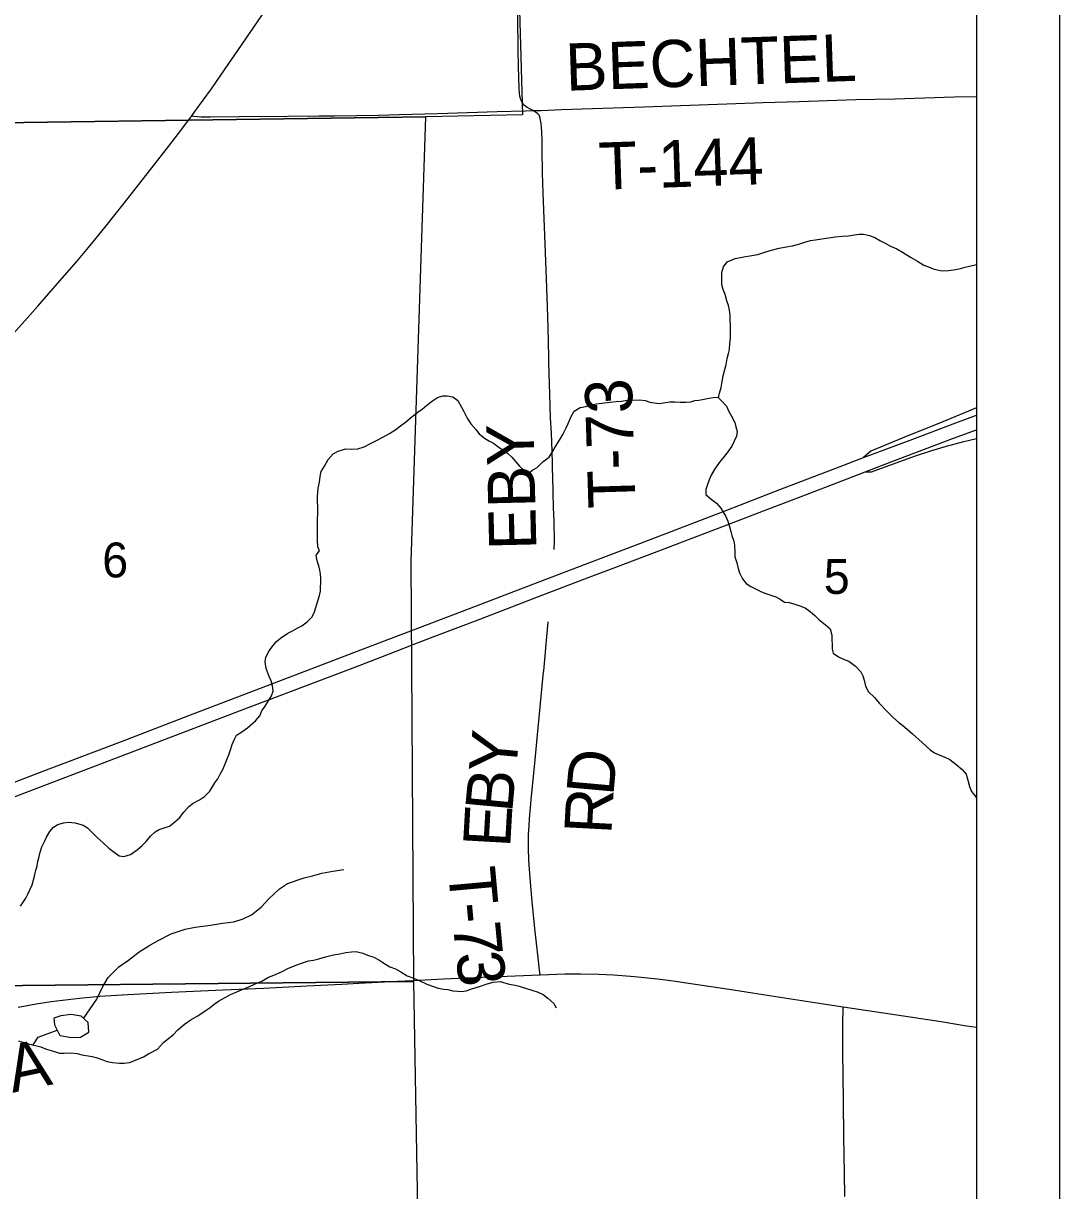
# Model space of a CAD drawing. Extents: x 0 to 34, y 0 to 22.
# Drawn here: x 23.511 to 24.758, y 13.381 to 14.786 of the extents above; entities that cross this region are included whole.
import ezdxf

# ---------------------------------------------------------------- set-up
doc = ezdxf.new("R2010")
doc.units = 0
for name, color, linetype in [('GM_X_County_Road', 7, 'Continuous'), ('GM_X_County_Road_Text', 7, 'Continuous'), ('GM_X_Interchange_Ramps', 7, 'Continuous'), ('GM_X_Minor_Lake', 7, 'Continuous'), ('GM_X_Minor_River', 7, 'Continuous'), ('GM_X_Section', 7, 'Continuous'), ('GM_X_Section_Text', 7, 'Continuous'), ('GM_X_Township_Road', 7, 'Continuous'), ('GM_X_Township_Road_Text', 7, 'Continuous'), ('GM_X_US_Route', 7, 'Continuous'), ('SH_Data', 7, 'Continuous')]:
    doc.layers.add(name, color=color, linetype=linetype)

msp = doc.modelspace()

# ---------------------------------------------------------------- linework, layer by layer
at = {"layer": 'GM_X_County_Road'}
for points in [[(23.7137, 14.6746), (23.7174, 14.6797), (23.7371, 14.707), (23.7583, 14.7376), (23.7688, 14.753), (23.8073, 14.8094), (23.8446, 14.863), (23.8991, 14.9423), (23.9274, 14.9832), (23.9577, 15.0265), (23.9862, 15.0672), (24.0038, 15.0927), (24.0228, 15.1207), (24.032, 15.1334), (24.0397, 15.1431), (24.048, 15.1525), (24.0588, 15.1636), (24.0811, 15.1853), (24.0844, 15.1888), (24.0865, 15.1906), (24.0881, 15.1915), (24.0913, 15.1932), (24.095, 15.1946)], [(23.4831, 14.3943), (23.5283, 14.4456), (23.5549, 14.4759), (23.5753, 14.4993), (23.5894, 14.5159), (23.609, 14.5399), (23.632, 14.5693), (23.6628, 14.6083), (23.6857, 14.6377), (23.6975, 14.6532), (23.7101, 14.6697), (23.7137, 14.6746)], [(24.1326, 13.6407), (24.1626, 13.6417), (24.1812, 13.6418), (24.2029, 13.6414), (24.2216, 13.6405), (24.2463, 13.6386), (24.2741, 13.6357), (24.2868, 13.6343), (24.2986, 13.6326), (24.3113, 13.6306), (24.3603, 13.6234), (24.4217, 13.6139), (24.4739, 13.6059), (24.4973, 13.6023)], [(23.5047, 13.6018), (23.5261, 13.6057), (23.5445, 13.6084), (23.5783, 13.6126), (23.6029, 13.6149), (23.6366, 13.6171), (23.689, 13.6196), (23.7508, 13.6225), (23.8003, 13.6248), (23.8519, 13.6275), (23.894, 13.6296), (23.9146, 13.6306), (23.9301, 13.6314), (23.9611, 13.6331), (23.9794, 13.634), (24.0163, 13.636), (24.034, 13.6367), (24.1223, 13.6404), (24.1326, 13.6407)], [(24.4973, 13.6023), (24.5538, 13.5937), (24.6152, 13.5843), (24.6459, 13.5794), (24.6579, 13.5776)]]:
    msp.add_lwpolyline(points, dxfattribs=at)
at = {"layer": 'GM_X_Interchange_Ramps'}
for points in [[(24.6579, 14.3233), (24.6577, 14.3232), (24.6175, 14.3064), (24.5684, 14.2864), (24.5305, 14.2708), (24.5219, 14.2631)], [(24.5239, 14.246), (24.5313, 14.2459), (24.5834, 14.2647), (24.6039, 14.2716), (24.6217, 14.277), (24.6427, 14.2826), (24.6578, 14.2862), (24.6579, 14.2862)]]:
    msp.add_lwpolyline(points, dxfattribs=at)
at = {"layer": 'GM_X_Minor_Lake'}
for points in [[(23.5548, 13.5676), (23.5688, 13.5651), (23.5798, 13.5655), (23.5896, 13.5717), (23.5888, 13.5831), (23.5804, 13.591), (23.5686, 13.5928), (23.5561, 13.5912), (23.5474, 13.5884), (23.5482, 13.5805)], [(23.5482, 13.5805), (23.5548, 13.5676)]]:
    msp.add_lwpolyline(points, dxfattribs=at)
at = {"layer": 'GM_X_Minor_River'}
for points in [[(24.3473, 14.3351), (24.3484, 14.3408), (24.3506, 14.3477), (24.3517, 14.3549), (24.3528, 14.3614), (24.3565, 14.3751), (24.3579, 14.3823), (24.3594, 14.3884), (24.3605, 14.3934), (24.3612, 14.401), (24.3619, 14.4067), (24.3618, 14.4219), (24.3613, 14.4291), (24.3613, 14.4344), (24.3605, 14.4405), (24.3593, 14.4462), (24.3573, 14.4519), (24.3554, 14.4595), (24.353, 14.4656), (24.3515, 14.4712), (24.3513, 14.4861), (24.3532, 14.4929), (24.3577, 14.4987), (24.3675, 14.5026), (24.374, 14.5041), (24.3797, 14.5053), (24.385, 14.5061), (24.3949, 14.5077), (24.4006, 14.5097), (24.4097, 14.5124), (24.4203, 14.5152), (24.4313, 14.5172), (24.4366, 14.518), (24.4454, 14.5203), (24.4514, 14.5226), (24.4582, 14.5246), (24.4643, 14.5254), (24.4719, 14.5266), (24.4803, 14.5278), (24.4879, 14.529), (24.4962, 14.5295), (24.5038, 14.5299), (24.511, 14.5311), (24.5167, 14.5319), (24.5217, 14.532), (24.5289, 14.5305), (24.5354, 14.5279), (24.5423, 14.5241), (24.548, 14.5211), (24.5545, 14.5178), (24.5621, 14.5144), (24.5686, 14.5103), (24.5786, 14.5043), (24.587, 14.4994), (24.5946, 14.4949), (24.6, 14.4927), (24.6057, 14.4904), (24.6106, 14.489), (24.6164, 14.4879), (24.624, 14.4883), (24.6331, 14.4895), (24.6384, 14.4907), (24.6441, 14.4923), (24.6494, 14.4935), (24.6579, 14.4957)], [(23.8522, 14.0653), (23.8583, 14.0714), (23.8613, 14.0775), (23.8642, 14.0867), (23.8657, 14.092), (23.8672, 14.0973), (23.8683, 14.1023), (23.8686, 14.1072), (23.8689, 14.1125), (23.8689, 14.1179), (23.8685, 14.1228), (23.8677, 14.1277), (23.8665, 14.1327), (23.8645, 14.1391), (23.8633, 14.1456), (23.8671, 14.1509), (23.8652, 14.1559), (23.8647, 14.1642), (23.865, 14.1707), (23.865, 14.1794), (23.8649, 14.1867), (23.8652, 14.1977), (23.8651, 14.2038), (23.8647, 14.211), (23.865, 14.2159), (23.8657, 14.2262), (23.8672, 14.2334), (23.8682, 14.2403), (23.8693, 14.2464), (23.8731, 14.2529), (23.8776, 14.2609), (23.8836, 14.2678), (23.8897, 14.2709), (23.8988, 14.2736), (23.9056, 14.2733), (23.9132, 14.2737), (23.9208, 14.2761), (23.9287, 14.2803), (23.9359, 14.2838), (23.9435, 14.2877), (23.9515, 14.2923), (23.959, 14.2969), (23.9647, 14.3015), (23.9707, 14.3058), (23.9787, 14.3127), (23.9855, 14.3177), (23.9908, 14.3215), (23.9964, 14.3261), (24.0032, 14.3315), (24.0093, 14.3354), (24.0157, 14.3373), (24.0207, 14.3374), (24.0275, 14.3363), (24.0336, 14.3318), (24.0383, 14.3238), (24.041, 14.3185), (24.0448, 14.3106), (24.0495, 14.3038), (24.0552, 14.297), (24.0594, 14.2917), (24.0656, 14.2864), (24.0717, 14.283), (24.0767, 14.2804), (24.082, 14.2766), (24.0881, 14.2721), (24.0935, 14.2684), (24.0985, 14.2635), (24.1035, 14.2582), (24.1081, 14.2529), (24.1134, 14.2476), (24.1192, 14.2443), (24.1241, 14.2485), (24.129, 14.2512), (24.1365, 14.2585), (24.1437, 14.2638), (24.1467, 14.2688), (24.152, 14.2776), (24.1572, 14.286), (24.1602, 14.291), (24.1639, 14.299), (24.1666, 14.3043), (24.1699, 14.3127), (24.1737, 14.3192), (24.1809, 14.3235), (24.1877, 14.3247), (24.1945, 14.3266), (24.2006, 14.3278), (24.2101, 14.329), (24.2165, 14.3298), (24.2241, 14.3307), (24.2306, 14.3311), (24.2355, 14.3319), (24.2435, 14.3323), (24.2523, 14.3328), (24.2591, 14.3317), (24.2648, 14.3299), (24.2759, 14.3284), (24.2835, 14.3296), (24.2888, 14.3301), (24.2949, 14.3301), (24.3013, 14.3298)], [(24.3013, 14.3298), (24.3082, 14.3298), (24.3139, 14.3303), (24.3188, 14.3318), (24.3237, 14.3322), (24.3302, 14.3334), (24.3359, 14.3346), (24.3408, 14.3354), (24.3465, 14.3358), (24.3515, 14.3309), (24.3569, 14.3249), (24.36, 14.3188), (24.3631, 14.3132), (24.3669, 14.3052), (24.3681, 14.3003), (24.3697, 14.2946), (24.369, 14.2889), (24.3664, 14.2828), (24.3634, 14.277), (24.3574, 14.2686), (24.3525, 14.2625), (24.3487, 14.2575), (24.3431, 14.2495), (24.3386, 14.2422), (24.336, 14.2365), (24.3337, 14.2297), (24.3323, 14.2247), (24.3323, 14.2186), (24.3384, 14.213), (24.3449, 14.2085), (24.3503, 14.2024), (24.353, 14.1975), (24.3561, 14.1922), (24.3588, 14.1865), (24.3604, 14.1816), (24.3623, 14.1744), (24.3635, 14.1694), (24.3659, 14.1626), (24.3667, 14.1577), (24.3671, 14.1489), (24.3672, 14.1436), (24.3695, 14.1364), (24.3711, 14.1296), (24.3727, 14.1246), (24.3761, 14.1174), (24.3807, 14.1118), (24.3861, 14.108), (24.3926, 14.1047), (24.3983, 14.102), (24.4033, 14.1002), (24.4105, 14.0976), (24.4162, 14.0957), (24.4216, 14.0927), (24.4269, 14.0893), (24.4323, 14.0886), (24.4391, 14.0868), (24.4452, 14.0849), (24.4517, 14.0823), (24.4578, 14.0778), (24.4632, 14.0733), (24.4682, 14.0684), (24.4762, 14.062), (24.4816, 14.0571), (24.4839, 14.0495), (24.4841, 14.0328), (24.4853, 14.0278), (24.4918, 14.0233), (24.4979, 14.0207), (24.5044, 14.0181), (24.5124, 14.0121), (24.5185, 14.0053), (24.5209, 14.0004), (24.5228, 13.9951), (24.5244, 13.9882), (24.5279, 13.9814), (24.5352, 13.9743), (24.5409, 13.9678), (24.5509, 13.9573), (24.5574, 13.9505), (24.5643, 13.9445), (24.5693, 13.9407), (24.5743, 13.9365), (24.5808, 13.9309), (24.5923, 13.9203), (24.6022, 13.9113), (24.6072, 13.9079), (24.6137, 13.9049), (24.619, 13.9031), (24.6259, 13.8997), (24.6328, 13.8944), (24.6404, 13.8877), (24.6454, 13.882), (24.6474, 13.8748), (24.6494, 13.8672), (24.6517, 13.8615), (24.6559, 13.8566), (24.6579, 13.8534)], [(23.5076, 13.7233), (23.514, 13.7328), (23.5162, 13.7378), (23.5192, 13.7439), (23.5215, 13.7489), (23.5244, 13.7595), (23.5255, 13.7652), (23.5273, 13.7717), (23.5281, 13.777), (23.5299, 13.7831), (23.531, 13.7881), (23.5332, 13.7946), (23.5362, 13.8011), (23.5388, 13.8064), (23.5426, 13.8133), (23.5471, 13.8183), (23.5524, 13.8214), (23.5592, 13.8237), (23.5653, 13.8245), (23.5733, 13.8234), (23.5828, 13.8208), (23.5882, 13.8175), (23.5939, 13.8114), (23.5997, 13.8061), (23.607, 13.7994), (23.6139, 13.793), (23.62, 13.7881), (23.6261, 13.7839), (23.6318, 13.7832), (23.6398, 13.7856), (23.6477, 13.7913), (23.6538, 13.7963), (23.6587, 13.8013), (23.6639, 13.8074), (23.6696, 13.8128), (23.6745, 13.8155), (23.6802, 13.8175), (23.6866, 13.8194), (23.6931, 13.8248), (23.6987, 13.8298), (23.704, 13.8363), (23.71, 13.8432), (23.7153, 13.8474), (23.7229, 13.8513), (23.7289, 13.8551), (23.7353, 13.8616), (23.7413, 13.8716), (23.7447, 13.8765), (23.7477, 13.8823), (23.7511, 13.8876), (23.7529, 13.8926), (23.7563, 13.9006), (23.7582, 13.9055), (23.76, 13.9116), (23.7622, 13.9177), (23.7648, 13.9242), (23.7675, 13.9292), (23.7724, 13.9323), (23.7807, 13.9381), (23.7901, 13.9465), (23.7954, 13.9522), (23.798, 13.9583), (23.8018, 13.9641), (23.8059, 13.9706), (23.8093, 13.9763), (23.8115, 13.982), (23.8107, 13.9885), (23.8091, 13.9946), (23.8068, 13.9999), (23.8029, 14.0093), (23.8017, 14.0173), (23.8028, 14.023), (23.8065, 14.0307), (23.811, 14.0368), (23.8156, 14.0418), (23.8205, 14.046), (23.8292, 14.0518), (23.8348, 14.0545), (23.8405, 14.0579), (23.8458, 14.0606), (23.8522, 14.0653)], [(23.5833, 13.5883), (23.5992, 13.6112), (23.6067, 13.6265), (23.613, 13.6376), (23.6258, 13.6502), (23.6372, 13.6582), (23.6504, 13.6682), (23.6617, 13.6755), (23.6723, 13.6817), (23.6889, 13.6902), (23.7055, 13.6956), (23.7176, 13.698), (23.7362, 13.7004), (23.7506, 13.7028), (23.7642, 13.7044), (23.7752, 13.7079), (23.7854, 13.713), (23.7971, 13.7222), (23.8065, 13.7325), (23.819, 13.744), (23.8288, 13.7505), (23.8488, 13.7575), (23.8587, 13.7599), (23.87, 13.763), (23.8833, 13.7654), (23.8965, 13.7674)], [(23.5052, 13.5613), (23.5128, 13.559), (23.5219, 13.5564), (23.5269, 13.5554), (23.5319, 13.5539), (23.5376, 13.5516), (23.5429, 13.5498), (23.5483, 13.5483), (23.5544, 13.5464), (23.5601, 13.5465), (23.568, 13.5466), (23.5757, 13.5459), (23.5814, 13.5444), (23.5936, 13.5422), (23.5985, 13.5411), (23.6054, 13.5389), (23.6115, 13.5363), (23.6183, 13.5352), (23.6267, 13.5345), (23.632, 13.5345), (23.6385, 13.5353), (23.6457, 13.5381), (23.6555, 13.542), (23.6616, 13.5454), (23.6722, 13.5512), (23.6797, 13.5593), (23.6861, 13.5643), (23.691, 13.5685), (23.6967, 13.5746), (23.7046, 13.5811), (23.7118, 13.5861), (23.7209, 13.5915), (23.7296, 13.5973), (23.7356, 13.6015), (23.7405, 13.6054), (23.7458, 13.6089), (23.753, 13.6131), (23.7602, 13.617), (23.7678, 13.6204), (23.7761, 13.6239), (23.7814, 13.6259), (23.7898, 13.6297), (23.7977, 13.6332), (23.8057, 13.6379), (23.8121, 13.6402), (23.8216, 13.6441), (23.8292, 13.6483), (23.8398, 13.6526), (23.8481, 13.6557), (23.8542, 13.6577), (23.8602, 13.6585), (23.8663, 13.66), (23.8743, 13.6624), (23.8792, 13.6636), (23.8842, 13.6647), (23.8917, 13.6659), (23.899, 13.6675), (23.9058, 13.6683), (23.9115, 13.6688), (23.9195, 13.6669), (23.9252, 13.6643), (23.9325, 13.6621), (23.9386, 13.6587), (23.9435, 13.6557), (23.952, 13.6501), (23.9588, 13.6479), (23.9653, 13.6441), (23.9726, 13.6396), (23.9794, 13.637), (23.9878, 13.6333), (23.9966, 13.6295), (24.0046, 13.6266), (24.01, 13.6247), (24.0168, 13.6236), (24.0218, 13.6229), (24.0275, 13.6214), (24.0332, 13.6211), (24.0385, 13.6208), (24.0438, 13.6216), (24.0507, 13.6239), (24.0598, 13.6266)], [(24.0598, 13.6266), (24.0692, 13.6297), (24.0761, 13.6317), (24.0848, 13.6325), (24.0955, 13.6296), (24.1027, 13.6281), (24.1077, 13.627), (24.1164, 13.6244), (24.1229, 13.6222), (24.1302, 13.6196), (24.1363, 13.617), (24.142, 13.6125), (24.1493, 13.6061), (24.152, 13.6011)], [(23.5227, 13.5563), (23.5286, 13.5655), (23.5515, 13.5741)]]:
    msp.add_lwpolyline(points, dxfattribs=at)
at = {"layer": 'GM_X_Section'}
for points in [[(23.2375, 15.6726), (24.0823, 15.695), (24.1117, 14.6757), (23.9946, 14.6733), (23.2551, 14.663)], [(23.2551, 14.663), (23.9946, 14.6733), (23.9771, 14.1383), (23.9802, 13.6328), (23.2745, 13.6253), (23.274, 13.6432)], [(23.2745, 13.6253), (23.9802, 13.6328), (23.9982, 12.6247), (23.2872, 12.6207), (23.2871, 12.632)]]:
    msp.add_lwpolyline(points, close=True, dxfattribs=at)
at = {"layer": 'GM_X_Township_Road'}
for points in [[(24.1245, 14.6809), (24.1172, 14.6845), (24.1141, 14.687), (24.112, 14.6895), (24.1103, 14.6923), (24.1091, 14.6952), (24.1083, 14.6983), (24.1078, 14.7015), (24.1074, 14.7078), (24.1068, 14.7335), (24.1062, 14.7544), (24.106, 14.7918), (24.1046, 14.8382), (24.1025, 14.9158), (24.1006, 14.9779), (24.0997, 15.0307), (24.0978, 15.0898), (24.0965, 15.1517), (24.0956, 15.1825), (24.095, 15.1946)], [(24.1245, 14.6809), (24.1338, 14.6809), (24.1586, 14.6819), (24.1959, 14.6832), (24.2581, 14.6853), (24.3016, 14.6869), (24.3575, 14.6889), (24.401, 14.6904), (24.4445, 14.6919), (24.5128, 14.6941), (24.5595, 14.6951), (24.6309, 14.6972), (24.6579, 14.6978)], [(23.7137, 14.6746), (23.716, 14.6742), (23.7201, 14.6736), (23.7249, 14.6733), (23.7362, 14.6732), (23.7704, 14.6735), (23.8294, 14.6741), (23.8667, 14.6745), (23.8854, 14.6746), (23.9381, 14.6754), (23.963, 14.676), (24.0096, 14.6771), (24.081, 14.6795), (24.1152, 14.6806), (24.1245, 14.6809)], [(24.1476, 14.2506), (24.1475, 14.2556), (24.1471, 14.2708), (24.1463, 14.2925), (24.1454, 14.3111), (24.1445, 14.3391), (24.1434, 14.3779), (24.1433, 14.384), (24.1423, 14.4198), (24.1415, 14.4447), (24.1405, 14.4789), (24.138, 14.541), (24.1364, 14.5814), (24.1355, 14.6055), (24.1354, 14.6151), (24.1353, 14.6248), (24.1353, 14.6341), (24.1351, 14.6434), (24.1347, 14.6558), (24.1339, 14.6652), (24.1329, 14.6714), (24.1324, 14.6734), (24.1315, 14.6752), (24.1299, 14.677), (24.1245, 14.6809)], [(24.1497, 14.1525), (24.15, 14.1622), (24.1495, 14.187), (24.149, 14.2026), (24.1485, 14.2219), (24.148, 14.2396), (24.1476, 14.2506)], [(24.1369, 14.0054), (24.137, 14.0064), (24.1409, 14.0475), (24.1426, 14.0656)], [(24.1326, 13.6407), (24.132, 13.6461), (24.1304, 13.661), (24.1263, 13.6964), (24.123, 13.7288), (24.1214, 13.7475), (24.1191, 13.7784), (24.1186, 13.7939), (24.1187, 13.8094), (24.1194, 13.8198), (24.1199, 13.8283), (24.1222, 13.8557), (24.1238, 13.8712), (24.1262, 13.8951), (24.1287, 13.9209), (24.1332, 13.9671), (24.1369, 14.0054)], [(24.4996, 13.3737), (24.4989, 13.4016), (24.4982, 13.4458), (24.4976, 13.4885), (24.4972, 13.5196), (24.497, 13.5476), (24.4969, 13.5621), (24.4971, 13.5848), (24.4973, 13.5982), (24.4973, 13.6023)]]:
    msp.add_lwpolyline(points, dxfattribs=at)
at = {"layer": 'GM_X_US_Route'}
for points in [[(23.2729, 13.7854), (23.3185, 13.803), (23.3795, 13.8262), (23.5303, 13.884), (23.629, 13.9216), (23.7101, 13.9528), (23.7827, 13.9805), (23.8437, 14.0037), (23.9306, 14.0371), (23.9888, 14.0589), (24.0613, 14.0867), (24.1252, 14.1111), (24.1861, 14.1345), (24.2529, 14.1599), (24.3573, 14.1999), (24.4211, 14.2246), (24.4936, 14.2524), (24.5219, 14.2631), (24.5779, 14.2842), (24.6331, 14.3051), (24.6579, 14.3141)], [(23.4926, 13.8519), (23.6144, 13.8985), (23.7711, 13.9583), (23.8814, 14.0002), (23.9162, 14.0135), (23.9481, 14.0259), (23.98, 14.0381), (24.0061, 14.0481), (24.0613, 14.0691), (24.1309, 14.0958), (24.1918, 14.1191), (24.2237, 14.1314), (24.2818, 14.1534), (24.3196, 14.1677), (24.3544, 14.181), (24.4066, 14.2012), (24.4415, 14.2145), (24.5024, 14.2377), (24.5239, 14.246), (24.5604, 14.2601), (24.5952, 14.2734), (24.6301, 14.2865), (24.6579, 14.2967)]]:
    msp.add_lwpolyline(points, dxfattribs=at)
at = {"layer": 'SH_Data'}
for p, q in [((24.7579, 16.0775), (24.7579, 9.0775)), ((24.6579, 15.9775), (24.6579, 9.1775))]:
    msp.add_line(p, q, dxfattribs=at)

# ---------------------------------------------------------------- texts
at = {"layer": 'GM_X_County_Road_Text'}
msp.add_text('A', height=0.0568, rotation=11.9065, dxfattribs=at).set_placement((23.4978, 13.4986))
at = {"layer": 'GM_X_Section_Text'}
for s, p in [('6', (23.6058, 14.119)), ('5', (24.4741, 14.0991))]:
    msp.add_text(s, height=0.0419, rotation=0, dxfattribs=at).set_placement(p)
at = {"layer": 'GM_X_Township_Road_Text'}
for s, height, rotation, p in [('BECHTEL', 0.05682, 1.9748, (24.1641, 14.7046)), ('T-144', 0.05682, 1.9762, (24.204, 14.5854)), ('T-73', 0.05682, 91.7268, (24.2477, 14.203)), ('EBY', 0.05682, 91.3541, (24.1283, 14.1525)), ('Y', 0.0568, 84.641, (24.1033, 13.8814)), ('D', 0.0568, 84.8605, (24.2208, 13.8551)), ('B', 0.0568, 84.7197, (24.099, 13.835)), ('R', 0.0568, 86.9582, (24.2184, 13.8091)), ('E', 0.0568, 86.7411, (24.0966, 13.7931)), ('T', 0.0568, 275.1754, (24.0217, 13.7681)), ('-', 0.0568, 275.2375, (24.0255, 13.7258)), ('7', 0.0568, 275.4738, (24.0277, 13.7023)), ('3', 0.0568, 276.4745, (24.0311, 13.6663))]:
    msp.add_text(s, height=height, rotation=rotation, dxfattribs=at).set_placement(p)

doc.saveas('drawing.dxf')
